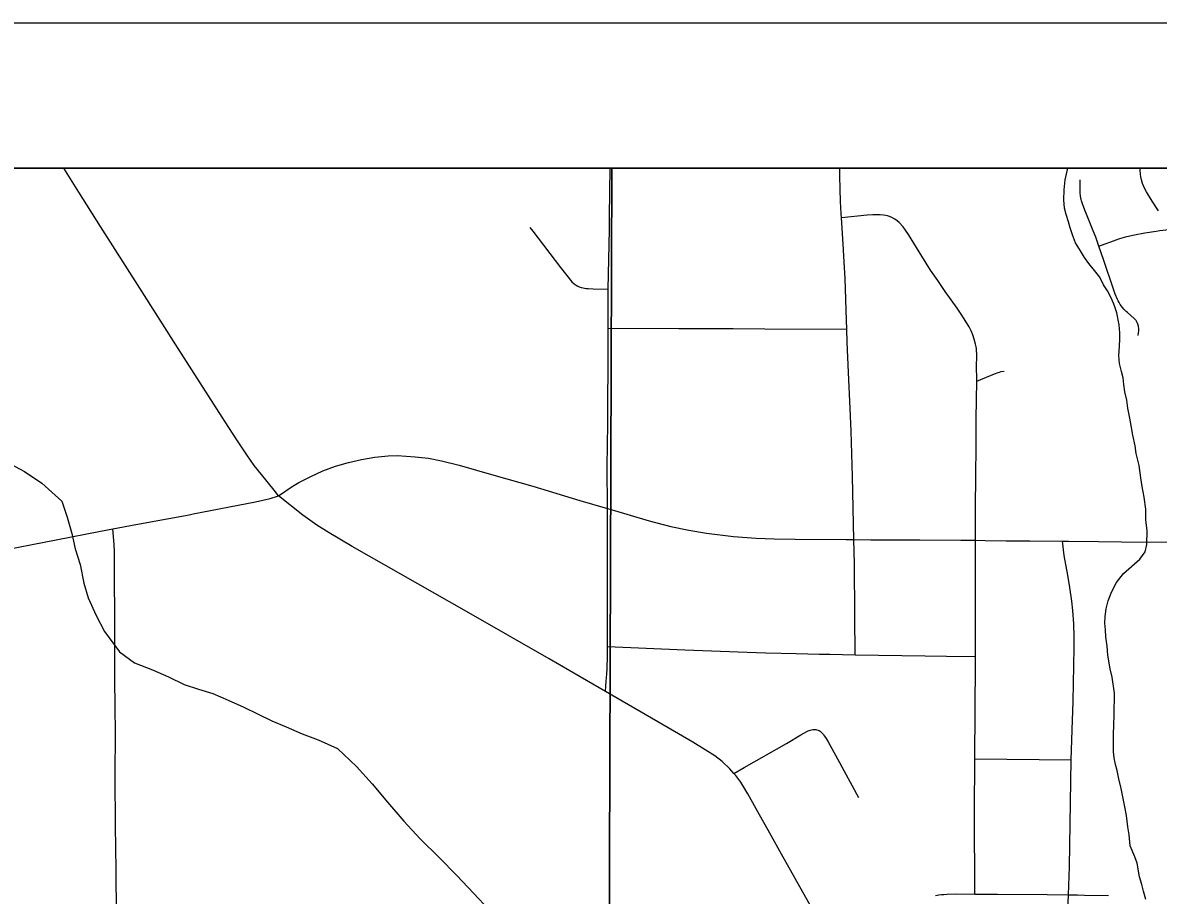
# Model space of a CAD drawing. Extents: x 0 to 34, y 0 to 22.
# Drawn here: x 7.505 to 8.286, y 20.4 to 21 of the extents above; entities that cross this region are included whole.
import ezdxf

# ---------------------------------------------------------------- set-up
doc = ezdxf.new("R2010")
doc.units = 0
for name, color, linetype in [('GM_X_City_Street', 7, 'Continuous'), ('GM_X_County_Road', 7, 'Continuous'), ('GM_X_Minor_River', 7, 'Continuous'), ('GM_X_State_Route', 7, 'Continuous'), ('GM_X_Township_Road', 7, 'Continuous'), ('GM_X_Unincorporated', 7, 'Continuous'), ('SH_Data', 7, 'Continuous')]:
    doc.layers.add(name, color=color, linetype=linetype)

msp = doc.modelspace()

# ---------------------------------------------------------------- linework, layer by layer
at = {"layer": 'GM_X_City_Street'}
msp.add_line((8.16014, 20.49401), (8.22633, 20.49336), dxfattribs=at)
for points in [[(8.07772, 20.56557), (8.07757, 20.59219), (8.07731, 20.62809), (8.07691, 20.64472), (8.07586, 20.68796), (8.07502, 20.7193), (8.07432, 20.73488), (8.07311, 20.75946), (8.07215, 20.7804), (8.07193, 20.78924), (8.07178, 20.79556), (8.07082, 20.82418), (8.07018, 20.83567), (8.06951, 20.8478), (8.06825, 20.86575), (8.06803, 20.86887), (8.06769, 20.87715), (8.06744, 20.88555), (8.06724, 20.89469), (8.06718, 20.89974), (8.06718, 20.89996)], [(8.28647, 20.87073), (8.28211, 20.87732), (8.27802, 20.88382), (8.2767, 20.88631), (8.27546, 20.88949), (8.27471, 20.89196), (8.27424, 20.89403), (8.27396, 20.89586), (8.27376, 20.89872), (8.27385, 20.89996)], [(8.27236, 20.78508), (8.27268, 20.78689), (8.27286, 20.78827), (8.27288, 20.78959), (8.27261, 20.79133), (8.27217, 20.79281), (8.27166, 20.79397), (8.27092, 20.79525), (8.26973, 20.79665), (8.26739, 20.79867), (8.26508, 20.80069), (8.26411, 20.80156), (8.26252, 20.80305), (8.26163, 20.80414), (8.26085, 20.80512), (8.26003, 20.80627), (8.25928, 20.80755), (8.25865, 20.80872), (8.2582, 20.80966), (8.2566, 20.81344), (8.2554, 20.8169), (8.24877, 20.83657), (8.24535, 20.84633), (8.24317, 20.85255), (8.24153, 20.85681), (8.23998, 20.86042), (8.2372, 20.86733), (8.23577, 20.87117), (8.23472, 20.87365), (8.23405, 20.87542), (8.23337, 20.87763), (8.23318, 20.87851), (8.23295, 20.87957), (8.23278, 20.88077), (8.2326, 20.88294), (8.23251, 20.88493), (8.23242, 20.89189)], [(8.16015, 20.401), (8.15989, 20.45755), (8.16014, 20.49401), (8.1606, 20.56028), (8.1606, 20.56432), (8.16061, 20.61546), (8.16051, 20.64422), (8.16043, 20.66841), (8.16064, 20.68694), (8.16091, 20.71031), (8.16103, 20.72759), (8.16132, 20.75365), (8.16127, 20.76504), (8.16133, 20.76954), (8.16133, 20.77228), (8.16127, 20.7745), (8.16115, 20.776), (8.16097, 20.77714), (8.16059, 20.77907), (8.15969, 20.78237), (8.1586, 20.7854), (8.15745, 20.78823), (8.15616, 20.79082), (8.15463, 20.79343), (8.15276, 20.79646), (8.15072, 20.79955), (8.14787, 20.80376), (8.13959, 20.81531), (8.13453, 20.82268), (8.12967, 20.82991), (8.12352, 20.83952), (8.11619, 20.85131), (8.11451, 20.85432), (8.11233, 20.85744), (8.11066, 20.85968), (8.10804, 20.86253), (8.10659, 20.8639), (8.10508, 20.86497), (8.10289, 20.86612), (8.10127, 20.86682), (8.10008, 20.8672), (8.09896, 20.86746), (8.09717, 20.86773), (8.09494, 20.86798), (8.0928, 20.868), (8.08989, 20.868), (8.08599, 20.86775), (8.06825, 20.86575)], [(7.85408, 20.8591), (7.85604, 20.85665), (7.87504, 20.83177), (7.88284, 20.82197), (7.88443, 20.82049), (7.88516, 20.81995), (7.8858, 20.81956), (7.88693, 20.81898), (7.88803, 20.81846), (7.88941, 20.818), (7.8907, 20.81766), (7.89163, 20.81751), (7.89288, 20.81736), (7.89426, 20.81723), (7.89765, 20.81702), (7.90796, 20.81678)], [(8.24535, 20.84633), (8.24959, 20.84796), (8.25348, 20.84945), (8.2572, 20.85077), (8.25987, 20.8517), (8.26461, 20.85299), (8.26974, 20.85414), (8.27704, 20.85545), (8.28474, 20.8567), (8.28737, 20.85706), (8.29342, 20.85778), (8.29586, 20.85805)], [(7.90788, 20.79009), (7.95646, 20.78988), (7.9939, 20.78975), (8.01565, 20.7896), (8.07193, 20.78924)], [(8.16132, 20.75365), (8.17369, 20.75854), (8.176, 20.75946), (8.17707, 20.75984), (8.17827, 20.76012), (8.18014, 20.76041)], [(7.57021, 20.2906), (7.57022, 20.29546), (7.57023, 20.32429), (7.57006, 20.35529), (7.56982, 20.38683), (7.56955, 20.41772), (7.56904, 20.44788), (7.56894, 20.48187), (7.56907, 20.51246), (7.56894, 20.52906), (7.56876, 20.54952), (7.56856, 20.57426), (7.56848, 20.63626), (7.56822, 20.64102), (7.56748, 20.64952), (7.56726, 20.65208)], [(8.22451, 20.40049), (8.22511, 20.41985), (8.22633, 20.49336), (8.22656, 20.49996), (8.22705, 20.5139), (8.22772, 20.5333), (8.22829, 20.57047), (8.22829, 20.57794), (8.22812, 20.58673), (8.22734, 20.59603), (8.22681, 20.60228), (8.22548, 20.61174), (8.22397, 20.62033), (8.2216, 20.63374), (8.22097, 20.63767), (8.22056, 20.64167), (8.22036, 20.64359)], [(7.90748, 20.57123), (7.96067, 20.56897), (8.00343, 20.56737), (8.01624, 20.56695), (8.03722, 20.56639), (8.05328, 20.566), (8.06025, 20.56584), (8.06895, 20.56563), (8.07772, 20.56557), (8.12583, 20.56484), (8.14057, 20.56461), (8.1606, 20.56432)], [(7.99435, 20.48392), (8.00152, 20.48799), (8.03058, 20.50451), (8.04036, 20.51042), (8.04256, 20.51172), (8.04442, 20.51274), (8.04554, 20.51322), (8.04681, 20.51364), (8.04775, 20.51386), (8.04873, 20.51407), (8.04951, 20.51416), (8.05063, 20.51413), (8.05146, 20.51398), (8.05292, 20.5134), (8.05358, 20.513), (8.05428, 20.51243), (8.05517, 20.51156), (8.05565, 20.51102), (8.05604, 20.51051), (8.05673, 20.50959), (8.05775, 20.5079), (8.05909, 20.50578), (8.06554, 20.49408), (8.08001, 20.46735)], [(8.1331, 20.40006), (8.13529, 20.40051), (8.13703, 20.4007), (8.13867, 20.40086), (8.14099, 20.40098), (8.14688, 20.40111), (8.16015, 20.401), (8.17554, 20.40104), (8.20982, 20.40065), (8.22451, 20.40049), (8.23061, 20.40042), (8.23539, 20.40037), (8.25208, 20.40018)], [(8.22406, 20.3899), (8.22451, 20.40049)]]:
    msp.add_lwpolyline(points, dxfattribs=at)
at = {"layer": 'GM_X_County_Road'}
for p, q in [((7.90788, 20.79009), (7.90796, 20.81678)), ((7.68127, 20.67476), (7.67819, 20.67861)), ((7.90614, 20.54026), (7.88876, 20.55039))]:
    msp.add_line(p, q, dxfattribs=at)
for points in [[(7.64456, 20.72558), (7.64245, 20.72889), (7.62726, 20.75247), (7.61227, 20.77596), (7.58583, 20.8176), (7.55881, 20.85982), (7.54391, 20.88343), (7.53355, 20.89996)], [(7.90796, 20.81678), (7.90881, 20.85778), (7.9089, 20.86686), (7.90925, 20.89996)], [(7.90745, 20.66601), (7.90723, 20.69503), (7.90771, 20.72428), (7.90785, 20.77853), (7.90788, 20.79009)], [(7.67819, 20.67861), (7.66956, 20.68939), (7.6645, 20.69551), (7.65932, 20.70303), (7.65251, 20.71319), (7.64456, 20.72558)], [(7.88876, 20.55039), (7.86722, 20.56281), (7.81048, 20.59517), (7.73183, 20.63989), (7.716, 20.64931), (7.70759, 20.65471), (7.69787, 20.66151), (7.68127, 20.67476)], [(7.90748, 20.57123), (7.90755, 20.57526), (7.90752, 20.60318), (7.90751, 20.62063), (7.90749, 20.63441), (7.90746, 20.66401), (7.90745, 20.66601)], [(7.90614, 20.54026), (7.90639, 20.54384), (7.90663, 20.54737), (7.90679, 20.54966), (7.90702, 20.55237), (7.90714, 20.55588), (7.90738, 20.56484), (7.90748, 20.57123)], [(7.99435, 20.48392), (7.99159, 20.4871), (7.98626, 20.49207), (7.98117, 20.49608), (7.97468, 20.50025), (7.96604, 20.50535), (7.94195, 20.5194), (7.90614, 20.54026)], [(8.06114, 20.36783), (8.04584, 20.39493), (8.02701, 20.42844), (8.0179, 20.44496), (8.01204, 20.45547), (8.00386, 20.46998), (7.99907, 20.47786), (7.99561, 20.48246), (7.99435, 20.48392)]]:
    msp.add_lwpolyline(points, dxfattribs=at)
at = {"layer": 'GM_X_Minor_River'}
for points in [[(8.2511, 20.5714), (8.25025, 20.57785), (8.24981, 20.58278), (8.24937, 20.58733), (8.24969, 20.5919), (8.25038, 20.59722), (8.25183, 20.60256), (8.25404, 20.60867), (8.25738, 20.61517), (8.26224, 20.62131), (8.27352, 20.63134), (8.27726, 20.63633), (8.27834, 20.64128), (8.27859, 20.65078), (8.27773, 20.65836), (8.27764, 20.66558), (8.27639, 20.67392), (8.27516, 20.68112), (8.27432, 20.68718), (8.27307, 20.69553), (8.27106, 20.70386), (8.27023, 20.70916), (8.26861, 20.71636), (8.26778, 20.72167), (8.26656, 20.72811), (8.26533, 20.73493), (8.2645, 20.74061), (8.26328, 20.74629), (8.26246, 20.75122), (8.26202, 20.75578), (8.26082, 20.76032), (8.25961, 20.76562), (8.25916, 20.77131), (8.25946, 20.77739), (8.25977, 20.78271), (8.25971, 20.78689), (8.25926, 20.7922), (8.25764, 20.80054), (8.25605, 20.80545), (8.25409, 20.81037), (8.25135, 20.81565), (8.24864, 20.81979), (8.24591, 20.82507), (8.24242, 20.82958), (8.23856, 20.83447), (8.23546, 20.83861), (8.23274, 20.84313), (8.22924, 20.84878), (8.22728, 20.85407), (8.22569, 20.85899), (8.22449, 20.86315), (8.22291, 20.86807), (8.22171, 20.87261), (8.22125, 20.8783), (8.22155, 20.88514), (8.22222, 20.89199), (8.22401, 20.89996)], [(7.49327, 20.69857), (7.50658, 20.69147), (7.51837, 20.68359), (7.53209, 20.67118), (7.53595, 20.66021), (7.53906, 20.64886), (7.54141, 20.63826), (7.54489, 20.62767), (7.54725, 20.61479), (7.55035, 20.60458), (7.55574, 20.59248), (7.56149, 20.58153), (7.57181, 20.56757), (7.58209, 20.56007), (7.59462, 20.55523), (7.60564, 20.55038), (7.61628, 20.54515), (7.62615, 20.54181), (7.63602, 20.53885), (7.64665, 20.53438), (7.65729, 20.52954), (7.66679, 20.52505), (7.67667, 20.5202), (7.68654, 20.5161), (7.69756, 20.51125), (7.70857, 20.50716), (7.72187, 20.5012), (7.73483, 20.48878), (7.74552, 20.47673), (7.75621, 20.46429), (7.76728, 20.4511), (7.77873, 20.43905), (7.7917, 20.42625), (7.8039, 20.41383), (7.81535, 20.40178), (7.82603, 20.39011)], [(8.27769, 20.39741), (8.2761, 20.40308), (8.2749, 20.40763), (8.27331, 20.41292), (8.27167, 20.4224), (8.27009, 20.42655), (8.26695, 20.43411), (8.26609, 20.44169), (8.26526, 20.44738), (8.2644, 20.45497), (8.26318, 20.46103), (8.26073, 20.47353), (8.25912, 20.48035), (8.25791, 20.48603), (8.25671, 20.49019), (8.25589, 20.49474), (8.25546, 20.49891), (8.2553, 20.51106), (8.2556, 20.51714), (8.25589, 20.52399), (8.25583, 20.5293), (8.25615, 20.53387), (8.25608, 20.53918), (8.25441, 20.55018), (8.2532, 20.55586), (8.25156, 20.56533), (8.2511, 20.5714)]]:
    msp.add_lwpolyline(points, dxfattribs=at)
at = {"layer": 'GM_X_State_Route'}
msp.add_lwpolyline([(8.9, 19.05919), (8.9, 20.89996), (6.88573, 20.89996)], dxfattribs=at)
at = {"layer": 'GM_X_Township_Road'}
for points in [[(8.9, 17.26338), (8.9, 20.89996), (5.78179, 20.89996)], [(7.68127, 20.67476), (7.69061, 20.68123), (7.69519, 20.68386), (7.70338, 20.68817), (7.71179, 20.692), (7.72045, 20.69519), (7.72933, 20.69776), (7.73836, 20.69976), (7.74751, 20.7013), (7.75667, 20.7023), (7.76279, 20.70246), (7.77511, 20.70164), (7.78432, 20.70058), (7.7934, 20.69888), (7.80539, 20.69587), (7.82924, 20.68898), (7.85613, 20.68141), (7.88853, 20.6716), (7.90745, 20.66601)], [(7.62258, 20.66235), (7.6653, 20.67058), (7.67551, 20.67295), (7.68127, 20.67476)], [(7.90745, 20.66601), (7.91221, 20.6646), (7.93604, 20.6576), (7.95111, 20.65379), (7.96328, 20.65118), (7.97556, 20.64915), (7.99408, 20.64693), (8.0096, 20.64567), (8.02201, 20.64516), (8.03652, 20.64509), (8.07155, 20.64479), (8.07691, 20.64472)], [(7.56726, 20.65208), (7.58309, 20.65499), (7.61967, 20.66179), (7.62258, 20.66235)], [(7.23846, 20.57244), (7.25439, 20.57668), (7.28126, 20.58378), (7.32713, 20.59597), (7.37437, 20.6088), (7.42836, 20.62292), (7.46759, 20.63211), (7.4857, 20.63622), (7.52826, 20.64463), (7.5587, 20.65051), (7.56726, 20.65208)], [(8.07691, 20.64472), (8.08858, 20.64457), (8.10628, 20.64456), (8.12224, 20.64445), (8.15045, 20.64441), (8.16051, 20.64422)], [(8.16051, 20.64422), (8.16711, 20.6441), (8.18169, 20.64395), (8.19783, 20.64373), (8.22036, 20.64359)], [(8.22036, 20.64359), (8.22445, 20.64357), (8.24519, 20.64342), (8.26091, 20.64326), (8.29363, 20.64297), (8.30735, 20.64273), (8.34494, 20.64226)]]:
    msp.add_lwpolyline(points, dxfattribs=at)
at = {"layer": 'GM_X_Unincorporated'}
for points in [[(7.91044, 20.89996), (6.88902, 20.89996), (6.88877, 20.29172), (7.90836, 20.28708)], [(8.9, 20.28618), (8.9, 20.89996), (7.91044, 20.89996), (7.90836, 20.28708)]]:
    msp.add_lwpolyline(points, close=True, dxfattribs=at)
at = {"layer": 'SH_Data'}
for p, q in [((2, 20.99996), (9, 20.99996)), ((2.1, 20.89996), (8.9, 20.89996))]:
    msp.add_line(p, q, dxfattribs=at)

doc.saveas('drawing.dxf')
